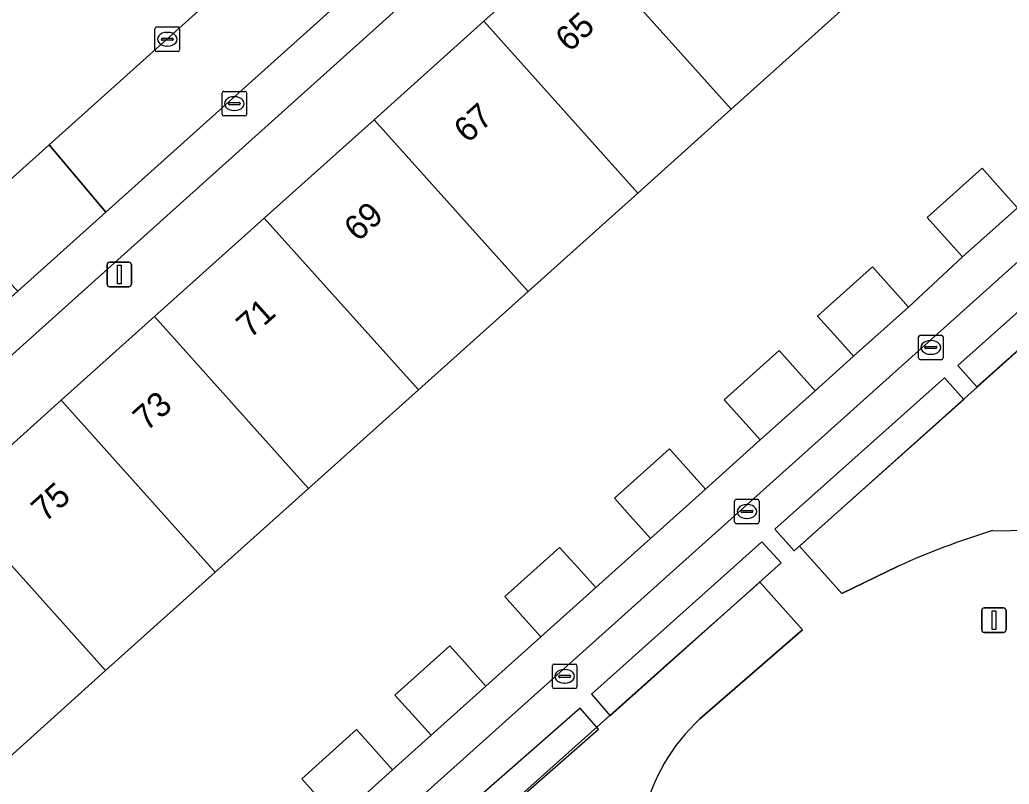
# Model space of a CAD drawing. Extents: x 162172 to 163187, y 382874 to 383685.
# Drawn here: x 162808.38 to 162848.64, y 383342.31 to 383373.42 of the extents above; entities that cross this region are included whole.
import ezdxf

# ---------------------------------------------------------------- set-up
doc = ezdxf.new("R2010")
doc.units = 0
for name, color, linetype in [('IMGEO_Berm_groen', 7, 'Continuous'), ('IMGEO_Erf', 7, 'Continuous'), ('IMGEO_Groenvoorziening', 7, 'Continuous'), ('IMGEO_Haag', 7, 'Continuous'), ('IMGEO_Kolk', 7, 'Continuous'), ('IMGEO_Lichtmast', 7, 'Continuous'), ('IMGEO_Pand', 7, 'Continuous'), ('IMGEO_Pand_nummerreeks', 7, 'Continuous'), ('IMGEO_Parkeervlak_open', 7, 'Continuous'), ('IMGEO_Rijbaan_lokaal_open', 7, 'Continuous'), ('IMGEO_Voetpad_open', 7, 'Continuous')]:
    doc.layers.add(name, color=color, linetype=linetype)

msp = doc.modelspace()

# ---------------------------------------------------------------- linework, layer by layer
at = {"layer": 'IMGEO_Berm_groen'}
msp.add_lwpolyline([(162805.798, 383364.945), (162809.569, 383368.324), (162817.637, 383375.567)], dxfattribs=at)
at = {"layer": 'IMGEO_Erf'}
for points in [[(162841.79, 383373.782), (162837.324, 383369.775), (162833.528, 383366.369), (162829.062, 383362.362), (162824.597, 383358.355), (162820.131, 383354.348), (162816.335, 383350.942), (162811.869, 383346.935), (162807.403, 383342.928)], [(162820.529, 383341.775), (162819.849, 383342.532), (162822.082, 383344.535), (162822.774, 383343.764), (162823.551, 383342.898), (162825.114, 383344.301), (162824.346, 383345.157), (162823.646, 383345.938), (162825.879, 383347.941), (162826.592, 383347.146), (162827.347, 383346.304), (162829.58, 383348.308), (162828.838, 383349.136), (162828.112, 383349.944), (162830.345, 383351.948), (162831.083, 383351.125), (162831.813, 383350.311), (162834.046, 383352.314), (162833.328, 383353.114), (162832.578, 383353.951), (162834.811, 383355.954), (162835.574, 383355.103), (162836.279, 383354.317), (162838.512, 383356.321), (162837.82, 383357.093), (162837.044, 383357.957), (162839.277, 383359.961), (162840.065, 383359.082), (162840.745, 383358.324), (162842.309, 383359.727), (162841.637, 383360.475), (162840.841, 383361.363), (162843.074, 383363.366), (162843.883, 383362.464), (162844.542, 383361.73), (162846.745, 383363.766), (162846.128, 383364.454), (162845.307, 383365.37), (162847.54, 383367.373), (162848.374, 383366.443), (162848.978, 383365.77)]]:
    msp.add_lwpolyline(points, dxfattribs=at)
at = {"layer": 'IMGEO_Groenvoorziening'}
for points in [[(162850.696, 383361.48), (162840.103, 383352.004), (162841.828, 383350.071), (162844.118, 383351.181)], [(162836.058, 383344.972), (162840.233, 383348.588), (162838.488, 383350.539), (162834.816, 383347.278), (162822.4, 383336.178), (162824.297, 383334.016), (162827.069, 383335.806)]]:
    msp.add_lwpolyline(points, dxfattribs=at)
for centre, radius, start, end in [((162848.358, 383360.418), 7.796, 267.1176, 309.5403), ((162857.185, 383322.356), 31.648, 106.9352, 114.3856), ((162841.292, 383339.288), 7.727, 132.6405, 167.3142)]:
    msp.add_arc(centre, radius, start, end, dxfattribs=at)
at = {"layer": 'IMGEO_Haag'}
for points in [[(162855.047, 383365.357), (162854.27, 383366.229), (162846.548, 383359.348), (162847.325, 383358.476)], [(162846.788, 383357.971), (162846.006, 383358.848), (162839.105, 383352.687), (162839.887, 383351.811)], [(162839.359, 383351.318), (162838.578, 383352.177), (162831.647, 383345.982), (162832.406, 383345.101)], [(162831.93, 383344.554), (162831.178, 383345.412), (162825.017, 383340.005), (162825.769, 383339.148)]]:
    msp.add_lwpolyline(points, close=True, dxfattribs=at)
at = {"layer": 'IMGEO_Kolk'}
for p, q in [((162813.879, 383372.199), (162813.879, 383373.051)), ((162813.954, 383373.125), (162814.806, 383373.125)), ((162814.367, 383372.905), (162814.392, 383372.905)), ((162814.88, 383373.051), (162814.88, 383372.199)), ((162814.138, 383372.619), (162814.138, 383372.631)), ((162814.576, 383372.582), (162814.178, 383372.582)), ((162814.181, 383372.668), (162814.579, 383372.668)), ((162814.622, 383372.631), (162814.622, 383372.619)), ((162814.806, 383372.125), (162813.954, 383372.125)), ((162814.39, 383372.345), (162814.365, 383372.345)), ((162816.609, 383369.58), (162816.609, 383370.432)), ((162816.684, 383370.506), (162817.536, 383370.506)), ((162817.61, 383370.432), (162817.61, 383369.58)), ((162816.868, 383370), (162816.868, 383370.012)), ((162816.911, 383370.049), (162817.309, 383370.049)), ((162817.097, 383370.286), (162817.122, 383370.286)), ((162817.352, 383370.012), (162817.352, 383370)), ((162817.306, 383369.963), (162816.908, 383369.963)), ((162817.12, 383369.726), (162817.095, 383369.726)), ((162817.536, 383369.506), (162816.684, 383369.506)), ((162844.951, 383359.658), (162844.951, 383360.51)), ((162845.026, 383360.584), (162845.878, 383360.584)), ((162845.439, 383360.364), (162845.464, 383360.364)), ((162845.952, 383360.51), (162845.952, 383359.658)), ((162845.21, 383360.078), (162845.21, 383360.09)), ((162845.648, 383360.041), (162845.25, 383360.041)), ((162845.253, 383360.127), (162845.651, 383360.127)), ((162845.694, 383360.09), (162845.694, 383360.078)), ((162845.878, 383359.584), (162845.026, 383359.584)), ((162845.462, 383359.804), (162845.437, 383359.804)), ((162837.541, 383353.909), (162838.393, 383353.909)), ((162837.466, 383352.983), (162837.466, 383353.835)), ((162837.954, 383353.689), (162837.979, 383353.689)), ((162838.467, 383353.835), (162838.467, 383352.983)), ((162837.725, 383353.403), (162837.725, 383353.415)), ((162838.163, 383353.366), (162837.765, 383353.366)), ((162837.768, 383353.452), (162838.166, 383353.452)), ((162837.977, 383353.129), (162837.952, 383353.129)), ((162838.209, 383353.415), (162838.209, 383353.403)), ((162838.393, 383352.909), (162837.541, 383352.909)), ((162830.049, 383346.275), (162830.049, 383347.127)), ((162830.124, 383347.201), (162830.976, 383347.201)), ((162831.05, 383347.127), (162831.05, 383346.275)), ((162830.308, 383346.695), (162830.308, 383346.707)), ((162830.746, 383346.658), (162830.348, 383346.658)), ((162830.351, 383346.744), (162830.749, 383346.744)), ((162830.537, 383346.981), (162830.562, 383346.981)), ((162830.792, 383346.707), (162830.792, 383346.695)), ((162830.56, 383346.421), (162830.535, 383346.421)), ((162830.976, 383346.201), (162830.124, 383346.201))]:
    msp.add_line(p, q, dxfattribs=at)
for points in [[(162813.879, 383372.199), (162813.879, 383373.051)], [(162813.954, 383373.125), (162814.806, 383373.125)], [(162814.88, 383373.051), (162814.88, 383372.199)], [(162814.806, 383372.125), (162813.954, 383372.125)], [(162816.609, 383369.58), (162816.609, 383370.432)], [(162816.684, 383370.506), (162817.536, 383370.506)], [(162817.61, 383370.432), (162817.61, 383369.58)], [(162817.536, 383369.506), (162816.684, 383369.506)], [(162844.951, 383359.658), (162844.951, 383360.51)], [(162845.026, 383360.584), (162845.878, 383360.584)], [(162845.952, 383360.51), (162845.952, 383359.658)], [(162845.878, 383359.584), (162845.026, 383359.584)], [(162837.541, 383353.909), (162838.393, 383353.909)], [(162837.466, 383352.983), (162837.466, 383353.835)], [(162838.467, 383353.835), (162838.467, 383352.983)], [(162838.393, 383352.909), (162837.541, 383352.909)], [(162830.049, 383346.275), (162830.049, 383347.127)], [(162830.124, 383347.201), (162830.976, 383347.201)], [(162831.05, 383347.127), (162831.05, 383346.275)], [(162830.976, 383346.201), (162830.124, 383346.201)]]:
    msp.add_lwpolyline(points, dxfattribs=at)
for centre, radius, start, end in [((162813.956, 383373.049), 0.0765, 91.552, 178.448), ((162813.956, 383373.049), 0.0765, 91.552, 178.448), ((162814.804, 383373.049), 0.0765, 1.552, 88.448), ((162814.804, 383373.049), 0.0765, 1.552, 88.448), ((162814.178, 383372.628), 0.0403, 85.8775, 175.7526), ((162814.175, 383372.618), 0.0366, 178.938, 274.7102), ((162814.579, 383372.625), 0.043, 264.8664, 352.4533), ((162814.583, 383372.63), 0.0386, 1.7309, 96.639), ((162813.956, 383372.201), 0.0765, 181.552, 268.448), ((162813.956, 383372.201), 0.0765, 181.552, 268.448), ((162814.804, 383372.201), 0.0765, 271.552, 358.448), ((162814.804, 383372.201), 0.0765, 271.552, 358.448), ((162816.686, 383370.43), 0.0765, 91.552, 178.448), ((162816.686, 383370.43), 0.0765, 91.552, 178.448), ((162817.534, 383370.43), 0.0765, 1.552, 88.448), ((162817.534, 383370.43), 0.0765, 1.552, 88.448), ((162816.908, 383370.009), 0.0403, 85.8775, 175.7526), ((162816.905, 383369.999), 0.0366, 178.938, 274.7102), ((162817.309, 383370.006), 0.043, 264.8664, 352.4533), ((162817.313, 383370.011), 0.0386, 1.7309, 96.639), ((162816.686, 383369.582), 0.0765, 181.552, 268.448), ((162816.686, 383369.582), 0.0765, 181.552, 268.448), ((162817.534, 383369.582), 0.0765, 271.552, 358.448), ((162817.534, 383369.582), 0.0765, 271.552, 358.448), ((162845.028, 383360.508), 0.0765, 91.552, 178.448), ((162845.028, 383360.508), 0.0765, 91.552, 178.448), ((162845.876, 383360.508), 0.0765, 1.552, 88.448), ((162845.876, 383360.508), 0.0765, 1.552, 88.448), ((162845.25, 383360.087), 0.0403, 85.8775, 175.7526), ((162845.247, 383360.077), 0.0366, 178.938, 274.7102), ((162845.651, 383360.084), 0.043, 264.8664, 352.4533), ((162845.655, 383360.089), 0.0386, 1.7309, 96.639), ((162845.028, 383359.66), 0.0765, 181.552, 268.448), ((162845.028, 383359.66), 0.0765, 181.552, 268.448), ((162845.876, 383359.66), 0.0765, 271.552, 358.448), ((162845.876, 383359.66), 0.0765, 271.552, 358.448), ((162837.543, 383353.833), 0.0765, 91.552, 178.448), ((162837.543, 383353.833), 0.0765, 91.552, 178.448), ((162838.391, 383353.833), 0.0765, 1.552, 88.448), ((162838.391, 383353.833), 0.0765, 1.552, 88.448), ((162837.765, 383353.412), 0.0403, 85.8775, 175.7526), ((162837.762, 383353.402), 0.0366, 178.938, 274.7102), ((162838.166, 383353.409), 0.043, 264.8664, 352.4533), ((162838.17, 383353.414), 0.0386, 1.7309, 96.639), ((162837.543, 383352.985), 0.0765, 181.552, 268.448), ((162837.543, 383352.985), 0.0765, 181.552, 268.448), ((162838.391, 383352.985), 0.0765, 271.552, 358.448), ((162838.391, 383352.985), 0.0765, 271.552, 358.448), ((162830.126, 383347.125), 0.0765, 91.552, 178.448), ((162830.126, 383347.125), 0.0765, 91.552, 178.448), ((162830.974, 383347.125), 0.0765, 1.552, 88.448), ((162830.974, 383347.125), 0.0765, 1.552, 88.448), ((162830.348, 383346.704), 0.0403, 85.8775, 175.7526), ((162830.345, 383346.694), 0.0366, 178.938, 274.7102), ((162830.749, 383346.701), 0.043, 264.8664, 352.4533), ((162830.753, 383346.706), 0.0386, 1.7309, 96.639), ((162830.126, 383346.277), 0.0765, 181.552, 268.448), ((162830.126, 383346.277), 0.0765, 181.552, 268.448), ((162830.974, 383346.277), 0.0765, 271.552, 358.448), ((162830.974, 383346.277), 0.0765, 271.552, 358.448)]:
    msp.add_arc(centre, radius, start, end, dxfattribs=at)
for centre, major_axis, ratio, start_param, end_param in [((162814.366, 383372.625), (-0.387, 0.002), 0.722429, 4.712389, 7.853982), ((162814.391, 383372.625), (-0.39, 0.002), 0.717154, 1.570796, 4.712389), ((162817.096, 383370.006), (-0.387, 0.002), 0.722429, 4.712389, 7.853982), ((162817.121, 383370.006), (-0.39, 0.002), 0.717154, 1.570796, 4.712389), ((162845.438, 383360.084), (-0.387, 0.002), 0.722429, 4.712389, 7.853982), ((162845.463, 383360.084), (-0.39, 0.002), 0.717154, 1.570796, 4.712389), ((162837.953, 383353.409), (-0.387, 0.002), 0.722429, 4.712389, 7.853982), ((162837.978, 383353.409), (-0.39, 0.002), 0.717154, 1.570796, 4.712389), ((162830.536, 383346.701), (-0.387, 0.002), 0.722429, 4.712389, 7.853982), ((162830.561, 383346.701), (-0.39, 0.002), 0.717154, 1.570796, 4.712389)]:
    msp.add_ellipse(centre, major_axis=major_axis, ratio=ratio, start_param=start_param, end_param=end_param, dxfattribs=at)
at = {"layer": 'IMGEO_Lichtmast'}
for p, q in [((162812.028, 383363.554), (162812.818, 383363.554)), ((162812.818, 383363.554), (162812.028, 383363.554)), ((162811.928, 383362.654), (162811.928, 383363.454)), ((162811.928, 383363.454), (162811.928, 383362.654)), ((162812.918, 383363.454), (162812.918, 383362.654)), ((162812.918, 383362.654), (162812.918, 383363.454)), ((162812.818, 383362.554), (162812.028, 383362.554)), ((162812.028, 383362.554), (162812.818, 383362.554)), ((162847.621, 383349.488), (162848.411, 383349.488)), ((162848.411, 383349.488), (162847.621, 383349.488)), ((162847.521, 383348.588), (162847.521, 383349.388)), ((162847.521, 383349.388), (162847.521, 383348.588)), ((162848.511, 383349.388), (162848.511, 383348.588)), ((162848.511, 383348.588), (162848.511, 383349.388)), ((162848.411, 383348.488), (162847.621, 383348.488)), ((162847.621, 383348.488), (162848.411, 383348.488))]:
    msp.add_line(p, q, dxfattribs=at)
for points in [[(162812.348, 383363.429), (162812.498, 383363.429), (162812.498, 383362.679), (162812.348, 383362.679), (162812.348, 383363.429)], [(162847.941, 383349.363), (162848.091, 383349.363), (162848.091, 383348.613), (162847.941, 383348.613), (162847.941, 383349.363)]]:
    msp.add_lwpolyline(points, dxfattribs=at)
for centre, start, end in [((162812.028, 383363.454), 90, 180), ((162812.028, 383363.454), 90, 180), ((162812.818, 383363.454), 0, 90), ((162812.818, 383363.454), 360, 90), ((162812.028, 383362.654), 180, 270), ((162812.028, 383362.654), 180, 270), ((162812.818, 383362.654), 270, 0), ((162812.818, 383362.654), 270, 0), ((162847.621, 383349.388), 90, 180), ((162847.621, 383349.388), 90, 180), ((162848.411, 383349.388), 0, 90), ((162848.411, 383349.388), 360, 90), ((162847.621, 383348.588), 180, 270), ((162847.621, 383348.588), 180, 270), ((162848.411, 383348.588), 270, 0), ((162848.411, 383348.588), 270, 0)]:
    msp.add_arc(centre, 0.1, start, end, dxfattribs=at)
at = {"layer": 'IMGEO_Pand'}
for points in [[(162841.79, 383373.782), (162835.523, 383380.769), (162831.056, 383376.763), (162837.324, 383369.775)], [(162833.528, 383366.369), (162837.324, 383369.775), (162831.056, 383376.763), (162827.26, 383373.358)], [(162822.793, 383369.351), (162829.062, 383362.362), (162833.528, 383366.369), (162827.26, 383373.358)], [(162822.793, 383369.351), (162818.327, 383365.346), (162824.597, 383358.355), (162829.062, 383362.362)], [(162845.307, 383365.37), (162846.128, 383364.454), (162846.745, 383363.766), (162848.978, 383365.77), (162848.374, 383366.443), (162847.54, 383367.373)], [(162820.131, 383354.348), (162824.597, 383358.355), (162818.327, 383365.346), (162813.86, 383361.339)], [(162843.074, 383363.366), (162840.841, 383361.363), (162841.637, 383360.475), (162842.309, 383359.727), (162844.542, 383361.73), (162843.883, 383362.464)], [(162820.131, 383354.348), (162813.86, 383361.339), (162810.063, 383357.934), (162816.335, 383350.942)], [(162840.745, 383358.324), (162840.065, 383359.082), (162839.277, 383359.961), (162837.044, 383357.957), (162837.82, 383357.093), (162838.512, 383356.321)], [(162810.063, 383357.934), (162805.597, 383353.928), (162811.869, 383346.935), (162816.335, 383350.942)], [(162832.578, 383353.951), (162833.328, 383353.114), (162834.046, 383352.314), (162836.279, 383354.317), (162835.574, 383355.103), (162834.811, 383355.954)], [(162811.869, 383346.935), (162805.597, 383353.928), (162801.13, 383349.921), (162807.403, 383342.928)], [(162831.813, 383350.311), (162831.083, 383351.125), (162830.345, 383351.948), (162828.112, 383349.944), (162828.838, 383349.136), (162829.58, 383348.308)], [(162825.879, 383347.941), (162823.646, 383345.938), (162824.346, 383345.157), (162825.114, 383344.301), (162827.347, 383346.304), (162826.592, 383347.146)], [(162822.774, 383343.764), (162822.082, 383344.535), (162819.849, 383342.532), (162820.529, 383341.775), (162821.318, 383340.895), (162823.551, 383342.898)]]:
    msp.add_lwpolyline(points, close=True, dxfattribs=at)
at = {"layer": 'IMGEO_Parkeervlak_open'}
for points in [[(162843.693, 383394.145), (162811.886, 383365.593), (162808.297, 383362.372), (162752.534, 383312.314), (162752.272, 383312.079), (162752.63, 383312.208), (162753.767, 383312.366), (162754.785, 383312.353)], [(162755.461, 383312.558), (162842.607, 383390.811)], [(162844.118, 383351.181), (162841.828, 383350.071), (162840.103, 383352.004), (162850.696, 383361.48)], [(162827.069, 383335.806), (162824.297, 383334.016), (162822.4, 383336.178), (162834.816, 383347.278), (162838.488, 383350.539), (162840.233, 383348.588), (162836.058, 383344.972)]]:
    msp.add_lwpolyline(points, dxfattribs=at)
msp.add_lwpolyline([(162895.162, 383320.942), (162856.135, 383364.326), (162860.348, 383368.115), (162857.54, 383371.237), (162798.204, 383318.046), (162815.123, 383299.172), (162815.965, 383299.314), (162828.499, 383300.83), (162843.549, 383302.649), (162843.706, 383302.686), (162843.036, 383308.139), (162851.601, 383309.192), (162857.334, 383309.83), (162865.781, 383310.872), (162866.43, 383305.611), (162891.656, 383308.468), (162894.87, 383308.939), (162900.797, 383313.985), (162901.094, 383314.238)], close=True, dxfattribs=at)
for centre, radius, start, end in [((162848.358, 383360.418), 7.796, 267.1176, 309.5403), ((162857.185, 383322.356), 31.648, 106.9352, 114.3856), ((162841.292, 383339.288), 7.727, 132.6405, 167.3142)]:
    msp.add_arc(centre, radius, start, end, dxfattribs=at)
at = {"layer": 'IMGEO_Rijbaan_lokaal_open'}
msp.add_lwpolyline([(162840.767, 383396.292), (162837.03, 383392.936), (162836.523, 383392.482), (162819.044, 383376.838), (162817.637, 383375.567), (162809.569, 383368.324), (162811.886, 383365.593), (162843.693, 383394.145)], dxfattribs=at)
msp.add_lwpolyline([(162811.886, 383365.593), (162809.569, 383368.324), (162805.798, 383364.945), (162808.297, 383362.372)], close=True, dxfattribs=at)
at = {"layer": 'IMGEO_Voetpad_open'}
for points in [[(162842.607, 383390.811), (162755.461, 383312.558)], [(162805.597, 383353.928), (162810.063, 383357.934), (162813.86, 383361.339), (162818.327, 383365.346), (162822.793, 383369.351), (162827.26, 383373.358), (162831.056, 383376.763)], [(162851.601, 383309.192), (162843.036, 383308.139), (162843.706, 383302.686), (162843.549, 383302.649), (162828.499, 383300.83), (162815.965, 383299.314), (162815.123, 383299.172), (162798.204, 383318.046), (162857.54, 383371.237)], [(162848.978, 383365.77), (162846.745, 383363.766), (162844.542, 383361.73), (162842.309, 383359.727), (162840.745, 383358.324), (162838.512, 383356.321), (162836.279, 383354.317), (162834.046, 383352.314), (162831.813, 383350.311), (162829.58, 383348.308), (162827.347, 383346.304), (162825.114, 383344.301), (162823.551, 383342.898), (162821.318, 383340.895), (162819.085, 383338.892), (162816.851, 383336.888), (162814.618, 383334.885), (162812.385, 383332.881), (162810.153, 383330.878), (162807.919, 383328.875)]]:
    msp.add_lwpolyline(points, dxfattribs=at)

# ---------------------------------------------------------------- texts
at = {"layer": 'IMGEO_Pand_nummerreeks'}
for s, p in [('65', (162830.735, 383372.069)), ('67', (162826.603, 383368.363)), ('69', (162822.135, 383364.355)), ('71', (162817.753, 383360.424)), ('73', (162813.539, 383356.645)), ('75', (162809.407, 383352.939))]:
    msp.add_text(s, height=1, rotation=41.8897, dxfattribs=at).set_placement(p)

doc.saveas('drawing.dxf')
